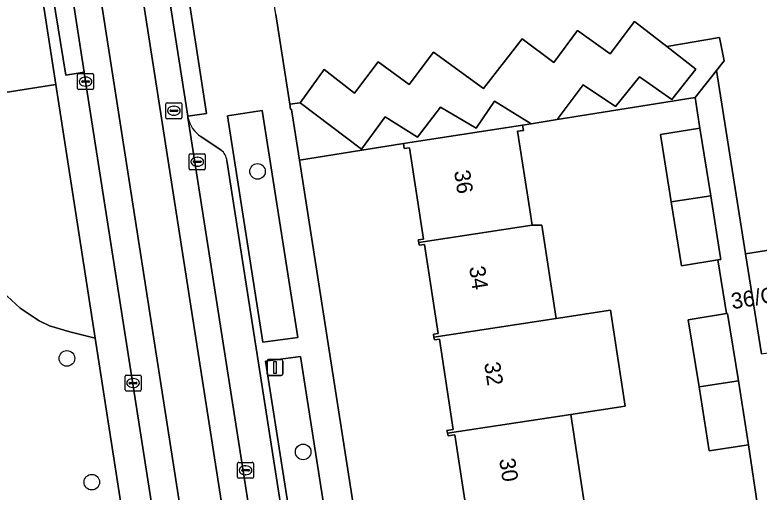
# Model space of a CAD drawing. Extents: x 160077 to 160948, y 386481 to 387498.
# Drawn here: x 160642.89 to 160689.61, y 387002.13 to 387032.08 of the extents above; entities that cross this region are included whole.
import ezdxf

# ---------------------------------------------------------------- set-up
doc = ezdxf.new("R2010")
doc.units = 0
for name, color, linetype in [('IMGEO_Boom', 7, 'Continuous'), ('IMGEO_Erf', 7, 'Continuous'), ('IMGEO_Groenvoorziening', 7, 'Continuous'), ('IMGEO_Haag', 7, 'Continuous'), ('IMGEO_Kolk', 7, 'Continuous'), ('IMGEO_Lichtmast', 7, 'Continuous'), ('IMGEO_Pand', 7, 'Continuous'), ('IMGEO_Pand_nummerreeks', 7, 'Continuous'), ('IMGEO_Parkeervlak_open', 7, 'Continuous'), ('IMGEO_Rijbaan_lokaal_gesloten', 7, 'Continuous'), ('IMGEO_Rijbaan_lokaal_open', 7, 'Continuous'), ('IMGEO_Rioolput', 7, 'Continuous'), ('IMGEO_Voetpad_open', 7, 'Continuous')]:
    doc.layers.add(name, color=color, linetype=linetype)

msp = doc.modelspace()

# ---------------------------------------------------------------- linework, layer by layer
at = {"layer": 'IMGEO_Boom'}
for centre in [(160658.123, 387022.255), (160646.155, 387010.517), (160660.988, 387004.647), (160647.719, 387002.749)]:
    msp.add_circle(centre, 0.489, dxfattribs=at)
at = {"layer": 'IMGEO_Erf'}
for points in [[(160636.756, 387053.742), (160626.091, 387052.122), (160626.533, 387049.266), (160636.777, 387050.85), (160639.7, 387031.947), (160634.759, 387031.183), (160626.194, 387029.858), (160625.718, 387032.939), (160621.445, 387032.278), (160621.399, 387032.576), (160621.731, 387032.627), (160619.697, 387045.778), (160618.933, 387050.719), (160618.493, 387050.651), (160618.448, 387050.94), (160616.113, 387050.565), (160617.291, 387043.326), (160618.883, 387033.548), (160618.503, 387033.408), (160619.675, 387026.755), (160634.446, 387028.948), (160634.967, 387026.051), (160645.46, 387027.698), (160641.577, 387052.693)], [(160689.49, 387001.432), (160688.955, 387005.102), (160686.486, 387004.706), (160685.84, 387008.737), (160685.166, 387012.941), (160687.568, 387013.326), (160687.027, 387016.695), (160684.74, 387016.33), (160684.101, 387020.339), (160683.427, 387024.572), (160685.895, 387024.966), (160685.589, 387026.885), (160676.938, 387025.506), (160675.292, 387025.243), (160674.763, 387025.159), (160674.814, 387024.828), (160674.453, 387024.773), (160675.209, 387019.831), (160675.356, 387018.871), (160675.969, 387018.878), (160676.864, 387013.031), (160680.287, 387013.554), (160681.21, 387007.528), (160677.787, 387007.005), (160678.693, 387001.081)], [(160671.377, 387000.114), (160670.518, 387005.722), (160670.1, 387005.659), (160670.058, 387005.825), (160670.016, 387005.988), (160670.407, 387006.048), (160669.538, 387011.728), (160669.227, 387011.68), (160669.199, 387011.86), (160669.172, 387012.038), (160669.465, 387012.083), (160668.609, 387017.673), (160668.268, 387017.621), (160668.243, 387017.785), (160668.218, 387017.948), (160668.553, 387018), (160667.674, 387023.742), (160667.33, 387023.69), (160667.281, 387024.014), (160660.76, 387022.948), (160677.601, 386915.063)]]:
    msp.add_lwpolyline(points, dxfattribs=at)
at = {"layer": 'IMGEO_Groenvoorziening'}
for points in [[(160685.589, 387026.885), (160686.93, 387028.583), (160687.417, 387029.199), (160687.12, 387030.666), (160683.827, 387030.102), (160685.648, 387028.67), (160684.135, 387026.765), (160682.094, 387028.18), (160680.604, 387026.323), (160678.559, 387027.689), (160676.938, 387025.506)], [(160660.806, 387026.551), (160660.147, 387026.474), (160660.197, 387026.15), (160660.261, 387026.144), (160660.76, 387022.948), (160667.281, 387024.014), (160674.763, 387025.159), (160675.292, 387025.243), (160673.001, 387026.666), (160671.848, 387024.966), (160669.61, 387026.28), (160668.162, 387024.397), (160666.141, 387025.678), (160664.642, 387023.653)], [(160658.449, 387011.536), (160660.651, 387011.833), (160658.415, 387026.07), (160656.236, 387025.743)], [(160661.158, 386994.226), (160663.323, 386994.587), (160660.82, 387010.632), (160658.633, 387010.346)]]:
    msp.add_lwpolyline(points, close=True, dxfattribs=at)
for points in [[(160603.876, 387027.721), (160605.518, 387027.158), (160611.443, 387024.389), (160617.624, 387022.255), (160623.661, 387020.839), (160629.459, 387019.378), (160635.207, 387017.73), (160640.697, 387015.368), (160641.684, 387014.951), (160642.14, 387014.667), (160643.214, 387013.66), (160644.406, 387012.865), (160645.057, 387012.565), (160646.34, 387012.194), (160647.931, 387011.797), (160645.46, 387027.698), (160634.967, 387026.051), (160634.446, 387028.948)], [(160649.771, 386999.952), (160647.931, 387011.797), (160646.34, 387012.194), (160645.057, 387012.565), (160644.406, 387012.865), (160643.214, 387013.66), (160642.14, 387014.667), (160641.684, 387014.951), (160640.697, 387015.368), (160635.207, 387017.73), (160629.459, 387019.378), (160623.661, 387020.839)]]:
    msp.add_lwpolyline(points, dxfattribs=at)
at = {"layer": 'IMGEO_Haag'}
for points in [[(160685.589, 387026.885), (160686.93, 387028.583), (160687.417, 387029.199), (160687.12, 387030.666), (160683.827, 387030.102), (160685.648, 387028.67), (160684.135, 387026.765), (160682.094, 387028.18), (160680.604, 387026.323), (160678.559, 387027.689), (160676.938, 387025.506)], [(160660.806, 387026.551), (160660.147, 387026.474), (160660.197, 387026.15), (160660.261, 387026.144), (160660.76, 387022.948), (160667.281, 387024.014), (160674.763, 387025.159), (160675.292, 387025.243), (160673.001, 387026.666), (160671.848, 387024.966), (160669.61, 387026.28), (160668.162, 387024.397), (160666.141, 387025.678), (160664.642, 387023.653)]]:
    msp.add_lwpolyline(points, close=True, dxfattribs=at)
at = {"layer": 'IMGEO_Kolk'}
for p, q in [((160646.827, 387027.464), (160646.827, 387028.316)), ((160646.902, 387028.39), (160647.754, 387028.39)), ((160647.315, 387028.17), (160647.34, 387028.17)), ((160647.828, 387028.316), (160647.828, 387027.464)), ((160647.086, 387027.884), (160647.086, 387027.896)), ((160647.524, 387027.847), (160647.126, 387027.847)), ((160647.129, 387027.933), (160647.527, 387027.933)), ((160647.57, 387027.896), (160647.57, 387027.884)), ((160647.754, 387027.39), (160646.902, 387027.39)), ((160647.338, 387027.61), (160647.313, 387027.61)), ((160653.839, 387022.433), (160653.839, 387023.285)), ((160653.914, 387023.359), (160654.766, 387023.359)), ((160654.327, 387023.139), (160654.352, 387023.139)), ((160654.84, 387023.285), (160654.84, 387022.433)), ((160654.098, 387022.853), (160654.098, 387022.865)), ((160654.536, 387022.816), (160654.138, 387022.816)), ((160654.141, 387022.902), (160654.539, 387022.902)), ((160654.35, 387022.579), (160654.325, 387022.579)), ((160654.582, 387022.865), (160654.582, 387022.853)), ((160654.766, 387022.359), (160653.914, 387022.359)), ((160649.887, 387009.471), (160650.739, 387009.471)), ((160649.812, 387008.545), (160649.812, 387009.397)), ((160650.071, 387008.965), (160650.071, 387008.977)), ((160650.114, 387009.014), (160650.512, 387009.014)), ((160650.3, 387009.251), (160650.325, 387009.251)), ((160650.555, 387008.977), (160650.555, 387008.965)), ((160650.813, 387009.397), (160650.813, 387008.545)), ((160650.509, 387008.928), (160650.111, 387008.928)), ((160650.323, 387008.691), (160650.298, 387008.691)), ((160650.739, 387008.471), (160649.887, 387008.471)), ((160656.87, 387003.068), (160656.87, 387003.92)), ((160656.945, 387003.994), (160657.797, 387003.994)), ((160657.871, 387003.92), (160657.871, 387003.068)), ((160657.129, 387003.488), (160657.129, 387003.5)), ((160657.567, 387003.451), (160657.169, 387003.451)), ((160657.172, 387003.537), (160657.57, 387003.537)), ((160657.358, 387003.774), (160657.383, 387003.774)), ((160657.613, 387003.5), (160657.613, 387003.488)), ((160657.797, 387002.994), (160656.945, 387002.994)), ((160657.381, 387003.214), (160657.356, 387003.214))]:
    msp.add_line(p, q, dxfattribs=at)
for points in [[(160646.827, 387027.464), (160646.827, 387028.316)], [(160646.902, 387028.39), (160647.754, 387028.39)], [(160647.828, 387028.316), (160647.828, 387027.464)], [(160647.754, 387027.39), (160646.902, 387027.39)], [(160653.839, 387022.433), (160653.839, 387023.285)], [(160653.914, 387023.359), (160654.766, 387023.359)], [(160654.84, 387023.285), (160654.84, 387022.433)], [(160654.766, 387022.359), (160653.914, 387022.359)], [(160649.887, 387009.471), (160650.739, 387009.471)], [(160649.812, 387008.545), (160649.812, 387009.397)], [(160650.813, 387009.397), (160650.813, 387008.545)], [(160650.739, 387008.471), (160649.887, 387008.471)], [(160656.87, 387003.068), (160656.87, 387003.92)], [(160656.945, 387003.994), (160657.797, 387003.994)], [(160657.871, 387003.92), (160657.871, 387003.068)], [(160657.797, 387002.994), (160656.945, 387002.994)]]:
    msp.add_lwpolyline(points, dxfattribs=at)
for centre, radius, start, end in [((160646.904, 387028.314), 0.0765, 91.552, 178.448), ((160646.904, 387028.314), 0.0765, 91.552, 178.448), ((160647.752, 387028.314), 0.0765, 1.552, 88.448), ((160647.752, 387028.314), 0.0765, 1.552, 88.448), ((160647.126, 387027.893), 0.0403, 85.8775, 175.7526), ((160647.123, 387027.883), 0.0366, 178.938, 274.7102), ((160647.527, 387027.89), 0.043, 264.8664, 352.4533), ((160647.531, 387027.895), 0.0386, 1.7309, 96.639), ((160646.904, 387027.466), 0.0765, 181.552, 268.448), ((160646.904, 387027.466), 0.0765, 181.552, 268.448), ((160647.752, 387027.466), 0.0765, 271.552, 358.448), ((160647.752, 387027.466), 0.0765, 271.552, 358.448), ((160653.916, 387023.283), 0.0765, 91.552, 178.448), ((160653.916, 387023.283), 0.0765, 91.552, 178.448), ((160654.764, 387023.283), 0.0765, 1.552, 88.448), ((160654.764, 387023.283), 0.0765, 1.552, 88.448), ((160654.138, 387022.862), 0.0403, 85.8775, 175.7526), ((160654.135, 387022.852), 0.0366, 178.938, 274.7102), ((160654.539, 387022.859), 0.043, 264.8664, 352.4533), ((160654.543, 387022.864), 0.0386, 1.7309, 96.639), ((160653.916, 387022.435), 0.0765, 181.552, 268.448), ((160653.916, 387022.435), 0.0765, 181.552, 268.448), ((160654.764, 387022.435), 0.0765, 271.552, 358.448), ((160654.764, 387022.435), 0.0765, 271.552, 358.448), ((160649.889, 387009.395), 0.0765, 91.552, 178.448), ((160649.889, 387009.395), 0.0765, 91.552, 178.448), ((160650.737, 387009.395), 0.0765, 1.552, 88.448), ((160650.737, 387009.395), 0.0765, 1.552, 88.448), ((160650.111, 387008.974), 0.0403, 85.8775, 175.7526), ((160650.108, 387008.964), 0.0366, 178.938, 274.7102), ((160650.512, 387008.971), 0.043, 264.8664, 352.4533), ((160650.516, 387008.976), 0.0386, 1.7309, 96.639), ((160649.889, 387008.547), 0.0765, 181.552, 268.448), ((160649.889, 387008.547), 0.0765, 181.552, 268.448), ((160650.737, 387008.547), 0.0765, 271.552, 358.448), ((160650.737, 387008.547), 0.0765, 271.552, 358.448), ((160656.947, 387003.918), 0.0765, 91.552, 178.448), ((160656.947, 387003.918), 0.0765, 91.552, 178.448), ((160657.795, 387003.918), 0.0765, 1.552, 88.448), ((160657.795, 387003.918), 0.0765, 1.552, 88.448), ((160657.169, 387003.497), 0.0403, 85.8775, 175.7526), ((160657.166, 387003.487), 0.0366, 178.938, 274.7102), ((160657.57, 387003.494), 0.043, 264.8664, 352.4533), ((160657.574, 387003.499), 0.0386, 1.7309, 96.639), ((160656.947, 387003.07), 0.0765, 181.552, 268.448), ((160656.947, 387003.07), 0.0765, 181.552, 268.448), ((160657.795, 387003.07), 0.0765, 271.552, 358.448), ((160657.795, 387003.07), 0.0765, 271.552, 358.448)]:
    msp.add_arc(centre, radius, start, end, dxfattribs=at)
for centre, major_axis, ratio, start_param, end_param in [((160647.314, 387027.89), (-0.387, 0.002), 0.722429, 4.712389, 7.853982), ((160647.339, 387027.89), (-0.39, 0.002), 0.717154, 1.570796, 4.712389), ((160654.326, 387022.859), (-0.387, 0.002), 0.722429, 4.712389, 7.853982), ((160654.351, 387022.859), (-0.39, 0.002), 0.717154, 1.570796, 4.712389), ((160650.299, 387008.971), (-0.387, 0.002), 0.722429, 4.712389, 7.853982), ((160650.324, 387008.971), (-0.39, 0.002), 0.717154, 1.570796, 4.712389), ((160657.357, 387003.494), (-0.387, 0.002), 0.722429, 4.712389, 7.853982), ((160657.382, 387003.494), (-0.39, 0.002), 0.717154, 1.570796, 4.712389)]:
    msp.add_ellipse(centre, major_axis=major_axis, ratio=ratio, start_param=start_param, end_param=end_param, dxfattribs=at)
at = {"layer": 'IMGEO_Lichtmast'}
for p, q in [((160658.82, 387010.453), (160659.61, 387010.453)), ((160659.61, 387010.453), (160658.82, 387010.453)), ((160658.72, 387009.553), (160658.72, 387010.353)), ((160658.72, 387010.353), (160658.72, 387009.553)), ((160659.71, 387010.353), (160659.71, 387009.553)), ((160659.71, 387009.553), (160659.71, 387010.353)), ((160659.61, 387009.453), (160658.82, 387009.453)), ((160658.82, 387009.453), (160659.61, 387009.453))]:
    msp.add_line(p, q, dxfattribs=at)
msp.add_lwpolyline([(160659.14, 387010.328), (160659.29, 387010.328), (160659.29, 387009.578), (160659.14, 387009.578), (160659.14, 387010.328)], dxfattribs=at)
for centre, start, end in [((160658.82, 387010.353), 90, 180), ((160658.82, 387010.353), 90, 180), ((160659.61, 387010.353), 0, 90), ((160659.61, 387010.353), 360, 90), ((160658.82, 387009.553), 180, 270), ((160658.82, 387009.553), 180, 270), ((160659.61, 387009.553), 270, 0), ((160659.61, 387009.553), 270, 0)]:
    msp.add_arc(centre, 0.1, start, end, dxfattribs=at)
at = {"layer": 'IMGEO_Pand'}
for points in [[(160675.356, 387018.871), (160675.209, 387019.831), (160674.453, 387024.773), (160674.814, 387024.828), (160674.763, 387025.159), (160667.281, 387024.014), (160667.33, 387023.69), (160667.674, 387023.742), (160668.553, 387018), (160668.218, 387017.948), (160668.243, 387017.785)], [(160686.572, 387020.716), (160685.895, 387024.966), (160683.427, 387024.572), (160684.101, 387020.339)], [(160686.572, 387020.716), (160684.101, 387020.339), (160684.74, 387016.33), (160687.027, 387016.695), (160687.208, 387016.724), (160687.19, 387016.837)], [(160668.243, 387017.785), (160668.268, 387017.621), (160668.609, 387017.673), (160669.465, 387012.083), (160669.172, 387012.038), (160669.199, 387011.86), (160676.864, 387013.031), (160675.969, 387018.878), (160675.356, 387018.871)], [(160688.762, 387017.088), (160689.765, 387010.794), (160692.786, 387011.276), (160691.782, 387017.57)], [(160676.864, 387013.031), (160669.199, 387011.86), (160669.227, 387011.68), (160669.538, 387011.728), (160670.407, 387006.048), (160670.016, 387005.988), (160670.058, 387005.825), (160677.787, 387007.005), (160681.21, 387007.528), (160680.287, 387013.554)], [(160687.634, 387013.337), (160687.568, 387013.326), (160685.166, 387012.941), (160685.84, 387008.737), (160688.311, 387009.115)], [(160685.84, 387008.737), (160686.486, 387004.706), (160688.955, 387005.102), (160688.311, 387009.115)], [(160677.787, 387007.005), (160670.058, 387005.825), (160670.1, 387005.659), (160670.518, 387005.722), (160671.377, 387000.114), (160671.033, 387000.061), (160671.055, 386999.915), (160671.612, 387000), (160678.693, 387001.081)]]:
    msp.add_lwpolyline(points, close=True, dxfattribs=at)
at = {"layer": 'IMGEO_Parkeervlak_open'}
msp.add_lwpolyline([(160676.938, 387025.506), (160678.559, 387027.689), (160680.604, 387026.323), (160682.094, 387028.18), (160684.135, 387026.765), (160685.648, 387028.67), (160683.827, 387030.102), (160681.792, 387031.664), (160680.267, 387029.624), (160678.207, 387031.094), (160676.729, 387029.09), (160674.734, 387030.579), (160672.311, 387027.453), (160669.18, 387029.729), (160667.635, 387027.709), (160665.706, 387029.132), (160664.218, 387027.153), (160662.301, 387028.657), (160660.806, 387026.551), (160664.642, 387023.653), (160666.141, 387025.678), (160668.162, 387024.397), (160669.61, 387026.28), (160671.848, 387024.966), (160673.001, 387026.666), (160675.292, 387025.243)], close=True, dxfattribs=at)
for points in [[(160653.752, 387025.629), (160670.124, 386921.003), (160671.293, 386913.55)], [(160655.841, 387023.592), (160654.572, 387024.436)], [(160672.81, 386916.832), (160671.24, 386926.7), (160656.203, 387022.932)]]:
    msp.add_lwpolyline(points, dxfattribs=at)
for centre, radius, start, end in [((160655.647, 387026.053), 1.942, 192.6141, 236.3907), ((160655.176, 387022.798), 1.036, 7.438, 50.0502)]:
    msp.add_arc(centre, radius, start, end, dxfattribs=at)
at = {"layer": 'IMGEO_Rijbaan_lokaal_gesloten'}
for points in [[(160653.742, 387025.709), (160652.315, 387034.8), (160652.31, 387034.83), (160650.039, 387049.469), (160648.402, 387049.206), (160672.534, 386894.617), (160674.21, 386894.866), (160674.031, 386895.966), (160671.559, 386911.766), (160671.293, 386913.55), (160670.124, 386921.003), (160653.752, 387025.629)], [(160645.848, 387048.796), (160644.138, 387048.521), (160646.46, 387033.502), (160647.235, 387028.489), (160647.328, 387027.89), (160662.549, 386930.569), (160663.045, 386927.404), (160664.053, 386920.974), (160664.71, 386916.783), (160667.718, 386897.56), (160668.258, 386893.981), (160669.948, 386894.233)]]:
    msp.add_lwpolyline(points, close=True, dxfattribs=at)
at = {"layer": 'IMGEO_Rijbaan_lokaal_open'}
msp.add_lwpolyline([(160648.402, 387049.206), (160645.848, 387048.796), (160669.948, 386894.233), (160672.534, 386894.617)], close=True, dxfattribs=at)
msp.add_lwpolyline([(160659.271, 387032.093), (160660.147, 387026.474), (160660.806, 387026.551), (160662.301, 387028.657), (160664.218, 387027.153), (160665.706, 387029.132), (160667.635, 387027.709), (160669.18, 387029.729), (160672.311, 387027.453), (160674.734, 387030.579), (160676.729, 387029.09), (160678.207, 387031.094), (160680.267, 387029.624), (160681.792, 387031.664), (160683.827, 387030.102), (160687.12, 387030.666), (160687.417, 387029.199), (160686.93, 387028.583), (160688.762, 387017.088), (160691.782, 387017.57)], dxfattribs=at)
at = {"layer": 'IMGEO_Rioolput'}
for p, q in [((160652.37, 387025.634), (160652.37, 387026.486)), ((160652.445, 387026.56), (160653.297, 387026.56)), ((160652.858, 387026.34), (160652.883, 387026.34)), ((160653.371, 387026.486), (160653.371, 387025.634)), ((160652.629, 387026.054), (160652.629, 387026.066)), ((160653.067, 387026.017), (160652.669, 387026.017)), ((160652.672, 387026.103), (160653.07, 387026.103)), ((160652.881, 387025.78), (160652.856, 387025.78)), ((160653.113, 387026.066), (160653.113, 387026.054)), ((160653.297, 387025.56), (160652.445, 387025.56))]:
    msp.add_line(p, q, dxfattribs=at)
for points in [[(160652.37, 387025.634), (160652.37, 387026.486)], [(160652.445, 387026.56), (160653.297, 387026.56)], [(160653.371, 387026.486), (160653.371, 387025.634)], [(160653.297, 387025.56), (160652.445, 387025.56)]]:
    msp.add_lwpolyline(points, dxfattribs=at)
for centre, radius, start, end in [((160652.447, 387026.484), 0.0765, 91.552, 178.448), ((160652.447, 387026.484), 0.0765, 91.552, 178.448), ((160653.295, 387026.484), 0.0765, 1.552, 88.448), ((160653.295, 387026.484), 0.0765, 1.552, 88.448), ((160652.669, 387026.063), 0.0403, 85.8775, 175.7526), ((160652.666, 387026.053), 0.0366, 178.938, 274.7102), ((160653.07, 387026.06), 0.043, 264.8664, 352.4533), ((160653.074, 387026.065), 0.0386, 1.7309, 96.639), ((160652.447, 387025.636), 0.0765, 181.552, 268.448), ((160652.447, 387025.636), 0.0765, 181.552, 268.448), ((160653.295, 387025.636), 0.0765, 271.552, 358.448), ((160653.295, 387025.636), 0.0765, 271.552, 358.448)]:
    msp.add_arc(centre, radius, start, end, dxfattribs=at)
for centre, major_axis, ratio, start_param, end_param in [((160652.857, 387026.06), (-0.387, 0.002), 0.722429, 4.712389, 7.853982), ((160652.882, 387026.06), (-0.39, 0.002), 0.717154, 1.570796, 4.712389)]:
    msp.add_ellipse(centre, major_axis=major_axis, ratio=ratio, start_param=start_param, end_param=end_param, dxfattribs=at)
at = {"layer": 'IMGEO_Voetpad_open'}
for points in [[(160662.549, 386930.569), (160647.328, 387027.89), (160647.235, 387028.489), (160646.081, 387028.302), (160645.271, 387033.31), (160646.46, 387033.502), (160644.138, 387048.521), (160643.772, 387050.886), (160640.952, 387069.126), (160640.583, 387071.508), (160640.223, 387073.839), (160638.461, 387085.141), (160638.345, 387085.849), (160638.183, 387086.841), (160636.419, 387086.545), (160637.42, 387080.221), (160637.296, 387080.216), (160639.618, 387065.63), (160639.69, 387065.642), (160640.928, 387057.656), (160641.577, 387052.693), (160645.46, 387027.698), (160647.931, 387011.797), (160649.771, 386999.952)], [(160660.76, 387022.948), (160660.261, 387026.144), (160660.197, 387026.15), (160660.147, 387026.474), (160659.271, 387032.093), (160659.21, 387032.487), (160655.916, 387053.83), (160655.091, 387058.745), (160654.874, 387058.711)], [(160652.31, 387034.83), (160653.515, 387035.016), (160654.928, 387025.889), (160653.742, 387025.709), (160653.752, 387025.629)], [(160689.765, 387010.794), (160688.762, 387017.088), (160686.93, 387028.583), (160685.589, 387026.885), (160685.895, 387024.966), (160686.572, 387020.716), (160687.19, 387016.837), (160687.208, 387016.724), (160687.027, 387016.695), (160687.568, 387013.326), (160687.634, 387013.337), (160688.311, 387009.115), (160688.955, 387005.102), (160689.49, 387001.432)], [(160654.572, 387024.436), (160655.841, 387023.592)], [(160656.203, 387022.932), (160671.24, 386926.7), (160672.81, 386916.832)], [(160674.031, 386895.966), (160674.21, 386894.866), (160674.597, 386892.494), (160681.006, 386893.251), (160677.879, 386913.28), (160677.818, 386913.675), (160677.601, 386915.063), (160660.76, 387022.948)]]:
    msp.add_lwpolyline(points, dxfattribs=at)
for points in [[(160652.31, 387034.83), (160652.315, 387034.8), (160653.742, 387025.709), (160654.928, 387025.889), (160653.515, 387035.016)], [(160646.46, 387033.502), (160645.271, 387033.31), (160646.081, 387028.302), (160647.235, 387028.489)], [(160656.236, 387025.743), (160658.415, 387026.07), (160660.651, 387011.833), (160658.449, 387011.536)], [(160658.633, 387010.346), (160660.82, 387010.632), (160663.323, 386994.587), (160661.158, 386994.226)]]:
    msp.add_lwpolyline(points, close=True, dxfattribs=at)
for centre, radius, start, end in [((160655.647, 387026.053), 1.942, 192.6141, 236.3907), ((160655.176, 387022.798), 1.036, 7.438, 50.0502)]:
    msp.add_arc(centre, radius, start, end, dxfattribs=at)

# ---------------------------------------------------------------- texts
at = {"layer": 'IMGEO_Pand_nummerreeks'}
for s, rotation, p in [('36', 278.903, (160670.457, 387022.261)), ('34', 278.903, (160671.401, 387016.236)), ('36/G01', 8.9884, (160687.934, 387013.602)), ('32', 278.9036, (160672.345, 387010.214)), ('30', 278.9036, (160673.29, 387004.184))]:
    msp.add_text(s, height=1, rotation=rotation, dxfattribs=at).set_placement(p)

doc.saveas('drawing.dxf')
